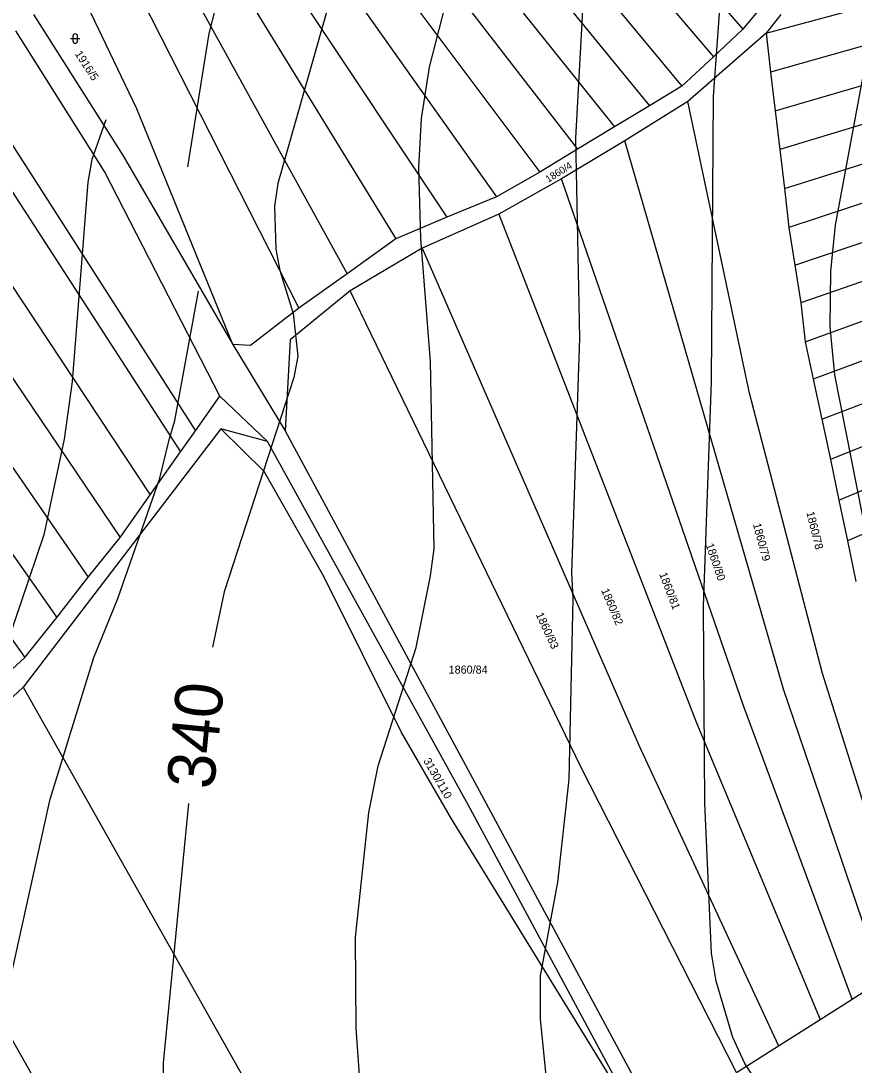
# Model space of a CAD drawing. Extents: x -555860 to -552701, y -1187050 to -1182291.
# Drawn here: x -554421.8 to -554246.1, y -1183412.8 to -1183192.6 of the extents above; entities that cross this region are included whole.
import ezdxf

# ---------------------------------------------------------------- set-up
doc = ezdxf.new("R2010")
doc.units = 0
for name, color, linetype in [('LEG_2b', 7, 'Continuous'), ('Level 25', 7, 'Continuous'), ('Level 40', 7, 'Continuous'), ('Level 41', 7, 'Continuous'), ('navrh_BV', 7, 'Continuous')]:
    doc.layers.add(name, color=color, linetype=linetype)

msp = doc.modelspace()

# ---------------------------------------------------------------- linework, layer by layer
at = {"layer": 'Level 25'}
for p, q in [((-554410.85, -1183195.81), (-554410.85, -1183196.81)), ((-554409.85, -1183196.81), (-554409.85, -1183195.81)), ((-554411.35, -1183196.31), (-554409.35, -1183196.31))]:
    msp.add_line(p, q, dxfattribs=at)
for centre, start, end in [((-554410.35, -1183195.81), 0, 180), ((-554410.35, -1183196.81), 180, 359.9879)]:
    msp.add_arc(centre, 0.5, start, end, dxfattribs=at)
at = {"layer": 'Level 40'}
for points in [[(-554269.28, -1182985.85), (-554273.09, -1183000.24), (-554274.93, -1183005.04), (-554277.61, -1183009.84), (-554301.17, -1183040.46), (-554306.96, -1183051.04), (-554326.51, -1183104.07), (-554335.61, -1183132.04), (-554341.96, -1183150.11), (-554356.07, -1183186.23), (-554367.64, -1183226.87), (-554368.34, -1183231.67), (-554368.06, -1183240.7), (-554367.22, -1183245.22), (-554364.39, -1183254.25), (-554363.41, -1183263.28), (-554364.25, -1183267.8), (-554378.93, -1183312.95), (-554381.42, -1183324.61)], [(-554386.43, -1183357.57), (-554391.77, -1183412.3), (-554392.05, -1183443.91), (-554391.07, -1183457.46), (-554386.13, -1183498.1), (-554387.54, -1183525.19), (-554387.11, -1183534.23), (-554386.27, -1183538.74), (-554381.99, -1183549.32), (-554372.16, -1183560.75), (-554361.29, -1183568.37), (-554349.44, -1183573.17), (-554333.63, -1183577.55), (-554313.87, -1183581.07), (-554305.97, -1183583.33), (-554272.39, -1183605.35), (-554251.08, -1183615.89), (-554235.34, -1183617.9), (-554224.28, -1183614.96), (-554216.43, -1183609.41), (-554206.81, -1183600.12)]]:
    msp.add_lwpolyline(points, dxfattribs=at)
at = {"layer": 'Level 41'}
for points in [[(-554215.47, -1182880.28), (-554220.74, -1182888.76), (-554234.99, -1182912.47), (-554251.36, -1182936.17), (-554262.37, -1182957.91), (-554273.66, -1182970.47), (-554278.59, -1182981.9), (-554278.88, -1182983.59), (-554284.95, -1182994.59), (-554295.53, -1183007.86), (-554305.41, -1183014.63), (-554315.29, -1183019.71), (-554323.75, -1183025.78), (-554327.14, -1183029.31), (-554331.37, -1183036.37), (-554334.9, -1183044.83), (-554343.65, -1183077.01), (-554356.21, -1183116.24), (-554378.65, -1183181.43), (-554382.17, -1183195.26), (-554386.69, -1183223.34)], [(-554265.75, -1183417.52), (-554269.14, -1183412.44), (-554271.68, -1183406.94), (-554275.21, -1183395.08), (-554276.2, -1183389.16), (-554277.61, -1183357.55), (-554277.89, -1183316.06), (-554276.2, -1183268.64), (-554275.77, -1183208.53), (-554273.94, -1183183.13), (-554272.1, -1183174.66), (-554266.88, -1183161.11), (-554256.3, -1183139.1), (-554248.68, -1183118.21), (-554240.64, -1183092.53), (-554229.77, -1183053.02), (-554223.14, -1183031.29), (-554216.93, -1183013.51), (-554214.1, -1183007.58), (-554197.45, -1182977.95)], [(-554237.67, -1182997.7), (-554246.28, -1183005.89), (-554248.82, -1183009.84), (-554250.23, -1183013.79), (-554251.64, -1183029.59), (-554253.05, -1183037.5), (-554259.4, -1183055.28), (-554260.25, -1183068.96), (-554259.97, -1183081.8), (-554261.8, -1183090.27), (-554267.45, -1183102.97), (-554284.66, -1183134.02), (-554293.83, -1183153.78), (-554300.33, -1183173.53), (-554303.29, -1183189.05), (-554304.84, -1183217.28), (-554304.01, -1183259.48), (-554305.69, -1183309), (-554305.41, -1183314.36), (-554306.25, -1183352.47), (-554308.65, -1183374.2), (-554312.32, -1183393.96), (-554312.32, -1183402.99), (-554310.63, -1183419.92)], [(-554350.14, -1183418.79), (-554351.13, -1183404.96), (-554351.27, -1183385.77), (-554348.45, -1183359.52), (-554346.47, -1183349.64), (-554338.43, -1183324.67), (-554335.46, -1183309.57), (-554334.62, -1183303.92), (-554335.46, -1183264.41), (-554337.44, -1183238.45), (-554337.86, -1183223.49), (-554337.3, -1183213.18), (-554335.61, -1183202.32), (-554330.24, -1183181.15)], [(-554243.88, -1183202.32), (-554250.09, -1183235.62), (-554251.08, -1183245.36), (-554251.22, -1183257.07), (-554250.23, -1183267.23), (-554243.18, -1183302.79)], [(-554403.91, -1183213.47), (-554406.87, -1183221.79), (-554407.72, -1183226.59), (-554410.96, -1183268.64), (-554412.66, -1183280.78), (-554416.97, -1183300.97), (-554426.47, -1183328.75)], [(-554430.72, -1183424.72), (-554415.62, -1183356.7), (-554406.45, -1183326.78), (-554401.37, -1183314.36), (-554392.48, -1183288.97), (-554390.54, -1183280.91), (-554389.37, -1183276.83), (-554384.32, -1183249.58)]]:
    msp.add_lwpolyline(points, dxfattribs=at)
at = {"layer": 'navrh_BV'}
for p, q in [((-554328.52, -1183126.56), (-554269.55, -1183194.34)), ((-554334.32, -1183131.46), (-554275.77, -1183200.15)), ((-554340.31, -1183136.67), (-554282.45, -1183206.33)), ((-554345.76, -1183141.38), (-554289.27, -1183210.49)), ((-554351.48, -1183146.31), (-554296.63, -1183214.93)), ((-554357.28, -1183151.36), (-554304.4, -1183219.61)), ((-554264.63, -1183195.2), (-554110.62, -1183153.65)), ((-554363.28, -1183156.61), (-554312.36, -1183224.47)), ((-554110.57, -1183160.3), (-554263.73, -1183203.38)), ((-554369.4, -1183162.07), (-554321.48, -1183229.67)), ((-554262.74, -1183211.56), (-554110.63, -1183166.94)), ((-554376.05, -1183167.74), (-554332.01, -1183234)), ((-554382.68, -1183173.5), (-554342.74, -1183238.53)), ((-554110.62, -1183173.66), (-554261.74, -1183219.71)), ((-554397.33, -1183211.12), (-554414.65, -1183175.07)), ((-554389.55, -1183179.54), (-554353, -1183245.92)), ((-554260.76, -1183227.91), (-554110.68, -1183180.46)), ((-554397.2, -1183186.28), (-554363.18, -1183253.13)), ((-554110.75, -1183187.23), (-554259.86, -1183236.13)), ((-554265.44, -1183189.31), (-554269.55, -1183194.34)), ((-554419.18, -1183191.24), (-554400.25, -1183221.01)), ((-554261.55, -1183191.26), (-554264.63, -1183195.2)), ((-554258.63, -1183244.1), (-554110.71, -1183193.9)), ((-554439.39, -1183194.23), (-554384.99, -1183279)), ((-554404.16, -1183224.34), (-554422.88, -1183194.7)), ((-554264.63, -1183195.2), (-554281.15, -1183209.61)), ((-554269.55, -1183194.34), (-554275.77, -1183200.15)), ((-554264.63, -1183195.2), (-554263.73, -1183203.38)), ((-554443.38, -1183198.33), (-554388.16, -1183283.48)), ((-554275.77, -1183200.15), (-554282.45, -1183206.33)), ((-554110.77, -1183200.77), (-554257.3, -1183252.06)), ((-554263.73, -1183203.38), (-554262.74, -1183211.56)), ((-554451.53, -1183206.47), (-554394.52, -1183292.51)), ((-554282.45, -1183206.33), (-554289.27, -1183210.49)), ((-554256.44, -1183260.23), (-554110.89, -1183207.81)), ((-554377.12, -1183260.83), (-554397.33, -1183211.12)), ((-554289.27, -1183210.49), (-554296.63, -1183214.93)), ((-554281.15, -1183209.61), (-554294.42, -1183217.85)), ((-554268.19, -1183271.11), (-554281.15, -1183209.61)), ((-554262.74, -1183211.56), (-554261.74, -1183219.71)), ((-554459.65, -1183214.64), (-554400.85, -1183301.5)), ((-554296.63, -1183214.93), (-554304.4, -1183219.61)), ((-554110.9, -1183214.67), (-554254.72, -1183268.12)), ((-554294.42, -1183217.85), (-554307.78, -1183225.9)), ((-554261.01, -1183333.49), (-554294.42, -1183217.85)), ((-554304.4, -1183219.61), (-554312.36, -1183224.47)), ((-554261.74, -1183219.71), (-554260.76, -1183227.91)), ((-554400.25, -1183221.01), (-554377.12, -1183260.83)), ((-554252.87, -1183276.57), (-554110.97, -1183221.67)), ((-554467.77, -1183222.72), (-554407.59, -1183309.9)), ((-554379.85, -1183271.68), (-554404.16, -1183224.34)), ((-554312.36, -1183224.47), (-554321.48, -1183229.67)), ((-554307.78, -1183225.9), (-554321.04, -1183233.34)), ((-554269.47, -1183336.78), (-554307.78, -1183225.9)), ((-554260.76, -1183227.91), (-554259.86, -1183236.13)), ((-554110.94, -1183228.92), (-554251.11, -1183285.09)), ((-554475.81, -1183230.93), (-554414.21, -1183318.36)), ((-554321.48, -1183229.67), (-554332.01, -1183234)), ((-554321.04, -1183233.34), (-554337.2, -1183240.47)), ((-554321.04, -1183233.34), (-554279.32, -1183340.57)), ((-554332.01, -1183234), (-554342.74, -1183238.53)), ((-554259.86, -1183236.13), (-554258.63, -1183244.1)), ((-554249.35, -1183293.64), (-554110.88, -1183236.1)), ((-554484.06, -1183238.95), (-554420.95, -1183326.78)), ((-554342.74, -1183238.53), (-554353, -1183245.92)), ((-554337.2, -1183240.47), (-554352.39, -1183249.47)), ((-554337.2, -1183240.47), (-554291.49, -1183345.29)), ((-554258.63, -1183244.1), (-554257.3, -1183252.06)), ((-554110.91, -1183243.47), (-554247.49, -1183302.2)), ((-554353, -1183245.92), (-554363.18, -1183253.13)), ((-554352.39, -1183249.47), (-554365.04, -1183259.86)), ((-554303.66, -1183350.02), (-554352.39, -1183249.47)), ((-554363.18, -1183253.13), (-554373.37, -1183261.05)), ((-554257.3, -1183252.06), (-554256.44, -1183260.23)), ((-554365.04, -1183259.86), (-554366.04, -1183279.01)), ((-554377.12, -1183260.83), (-554366.04, -1183279.01)), ((-554373.37, -1183261.05), (-554377.12, -1183260.83)), ((-554256.44, -1183260.23), (-554254.72, -1183268.12)), ((-554254.72, -1183268.12), (-554252.87, -1183276.57)), ((-554384.99, -1183279), (-554379.85, -1183271.68)), ((-554369.77, -1183281.29), (-554379.85, -1183271.68)), ((-554252.75, -1183330.18), (-554268.19, -1183271.11)), ((-554252.87, -1183276.57), (-554251.11, -1183285.09)), ((-554379.64, -1183278.59), (-554421.3, -1183333.06)), ((-554388.16, -1183283.48), (-554384.99, -1183279)), ((-554369.77, -1183281.29), (-554379.64, -1183278.59)), ((-554370.48, -1183287.56), (-554379.64, -1183278.59)), ((-554366.04, -1183279.01), (-554323.69, -1183357.57)), ((-554327.05, -1183358.67), (-554369.77, -1183281.29)), ((-554394.52, -1183292.51), (-554388.16, -1183283.48)), ((-554251.11, -1183285.09), (-554249.35, -1183293.64)), ((-554357.91, -1183309.71), (-554370.48, -1183287.56)), ((-554400.85, -1183301.5), (-554394.52, -1183292.51)), ((-554249.35, -1183293.64), (-554247.49, -1183302.2)), ((-554407.59, -1183309.9), (-554400.85, -1183301.5)), ((-554247.49, -1183302.2), (-554245.7, -1183310.79)), ((-554414.21, -1183318.36), (-554407.59, -1183309.9)), ((-554341.64, -1183342.47), (-554357.91, -1183309.71)), ((-554420.95, -1183326.78), (-554414.21, -1183318.36)), ((-554423.61, -1183329.28), (-554420.95, -1183326.78)), ((-554233.66, -1183390.93), (-554252.75, -1183330.18)), ((-554450.57, -1183360.01), (-554421.3, -1183333.06)), ((-554421.3, -1183333.06), (-554356.73, -1183447.47)), ((-554240.12, -1183394.88), (-554261.01, -1183333.49)), ((-554246.49, -1183398.86), (-554269.47, -1183336.78)), ((-554279.32, -1183340.57), (-554253.22, -1183403.11)), ((-554331.02, -1183360.85), (-554341.64, -1183342.47)), ((-554291.49, -1183345.29), (-554262.02, -1183408.72)), ((-554270.92, -1183414.32), (-554303.66, -1183350.02)), ((-554290.41, -1183426.78), (-554327.05, -1183358.67)), ((-554323.69, -1183357.57), (-554287.45, -1183424.85)), ((-554450.57, -1183360.01), (-554394, -1183459.68)), ((-554290.41, -1183426.78), (-554331.02, -1183360.85)), ((-554246.49, -1183398.86), (-554242.84, -1183396.54)), ((-554253.22, -1183403.11), (-554246.49, -1183398.86)), ((-554262.02, -1183408.72), (-554253.22, -1183403.11)), ((-554270.92, -1183414.32), (-554262.02, -1183408.72))]:
    msp.add_line(p, q, dxfattribs=at)

# ---------------------------------------------------------------- texts
at = {"layer": 'LEG_2b'}
for s, height, rotation, p in [('1916/5', 1.7, 303, (-554410.5, -1183199.53)), ('1860/4', 1.5, 32, (-554310.59, -1183226.74)), ('1860/78', 1.7, 284, (-554256.19, -1183296.23)), ('1860/79', 1.7, 285, (-554267.45, -1183298.71)), ('1860/80', 1.7, 289, (-554277.42, -1183303.04)), ('1860/81', 1.7, 291, (-554287.23, -1183309.21)), ('1860/82', 1.7, 293, (-554299.48, -1183312.64)), ('1860/83', 1.7, 295, (-554313.28, -1183317.76)), ('3130/110', 1.7, 300, (-554336.99, -1183348.58))]:
    msp.add_text(s, height=height, rotation=rotation, dxfattribs=at).set_placement(p)
msp.add_text('1860/84', height=1.7, dxfattribs=at).set_placement((-554331.6, -1183330.21))
at = {"layer": 'Level 40'}
msp.add_text('340', height=10, rotation=84.4222, dxfattribs=at).set_placement((-554381.13, -1183354.79))

doc.saveas('drawing.dxf')
